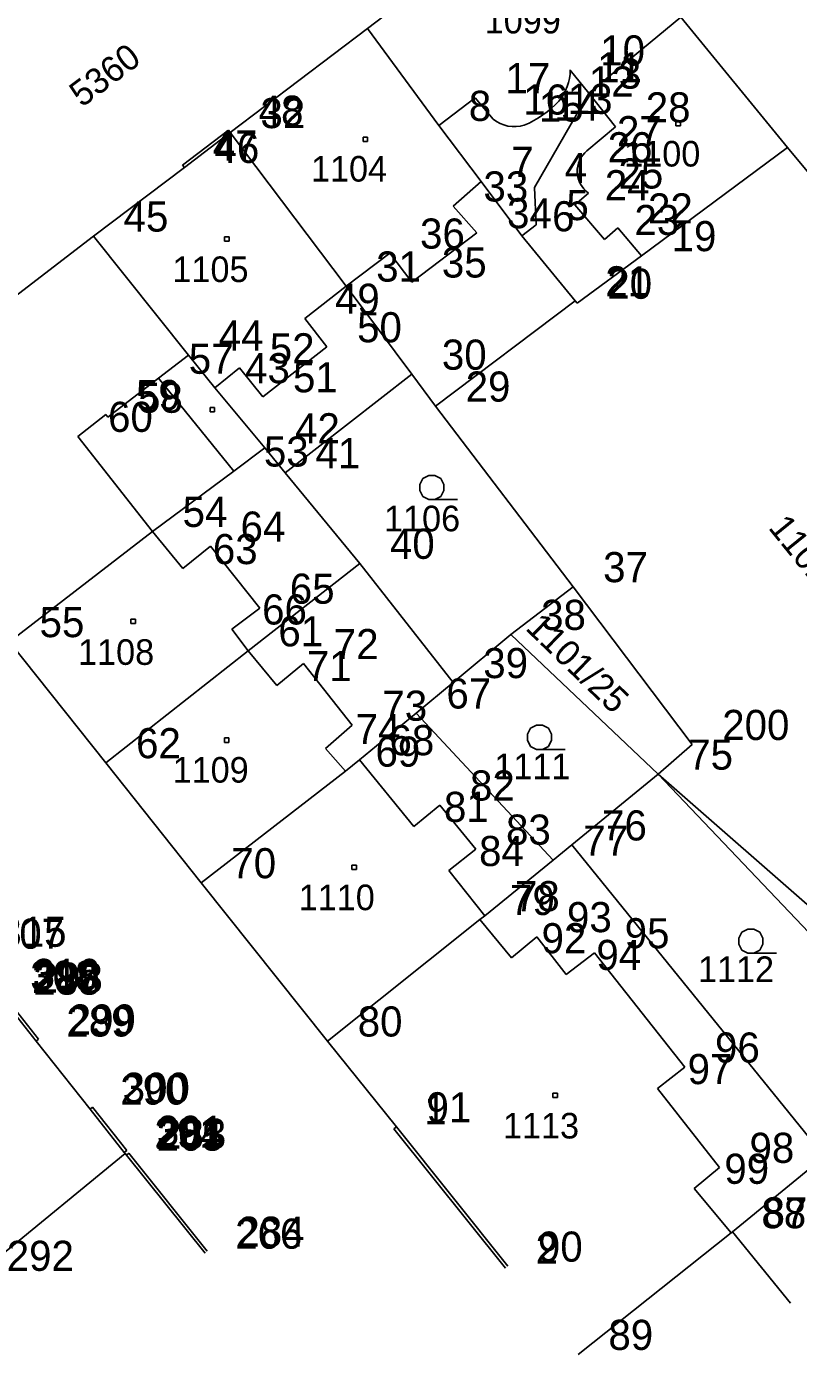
# Model space of a CAD drawing. Extents: x -822293 to -820259, y -1071573 to -1068794.
# Drawn here: x -821541 to -821489.7, y -1070472.1 to -1070383.9 of the extents above; entities that cross this region are included whole.
import ezdxf

# ---------------------------------------------------------------- set-up
doc = ezdxf.new("R2010")
doc.units = 0
for name, color, linetype in [('Vrstva 10', 7, 'Continuous'), ('Vrstva 11', 7, 'Continuous'), ('Vrstva 2', 7, 'Continuous'), ('Vrstva 3', 7, 'Continuous'), ('Vrstva 5', 7, 'Continuous'), ('Vrstva 6', 7, 'Continuous'), ('Vrstva 7', 7, 'Continuous'), ('Vrstva 8', 7, 'Continuous'), ('Vrstva 9', 7, 'Continuous')]:
    doc.layers.add(name, color=color, linetype=linetype)

# ---------------------------------------------------------------- blocks, each defined once
blk = doc.blocks.new('Z304')
at = {"layer": 'Vrstva 2'}
for p, q in [((-80, 20), (-60, 60)), ((-80, -20), (-80, 20)), ((-60, 60), (-20, 80)), ((-20, 80), (20, 80)), ((20, 80), (60, 60)), ((60, 60), (80, 20)), ((80, 20), (80, -20)), ((-60, -60), (-80, -20)), ((-20, -80), (-60, -60)), ((20, -80), (-20, -80)), ((60, -60), (20, -80)), ((20, -80), (170, -80)), ((80, -20), (60, -60))]:
    blk.add_line(p, q, dxfattribs=at)
blk = doc.blocks.new('Z402')
at = {"layer": 'Vrstva 2'}
for p, q in [((-10, 10), (20, 10)), ((-10, -20), (-10, 10)), ((20, 10), (20, -20)), ((20, -20), (-10, -20))]:
    blk.add_line(p, q, dxfattribs=at)

msp = doc.modelspace()

# ---------------------------------------------------------------- linework, layer by layer
at = {"layer": 'Vrstva 2'}
for p, q in [((-821518.36, -1070384.02), (-821505.21, -1070373.95)), ((-821497.54, -1070383.26), (-821503.67, -1070388.31)), ((-821497.54, -1070383.26), (-821490.46, -1070391.91)), ((-821527.47, -1070390.93), (-821518.36, -1070384.02)), ((-821513.63, -1070390.45), (-821518.36, -1070384.02)), ((-821503.67, -1070388.31), (-821507.26, -1070394.58)), ((-821510.82, -1070394.17), (-821513.63, -1070390.45)), ((-821530.52, -1070393.24), (-821527.47, -1070390.93)), ((-821519.78, -1070401.12), (-821527.47, -1070390.93)), ((-821490.46, -1070391.91), (-821500.16, -1070399.1)), ((-821490.46, -1070391.91), (-821432.14, -1070462.64)), ((-821536.56, -1070397.8), (-821530.52, -1070393.24)), ((-821508.1, -1070397.78), (-821510.82, -1070394.17)), ((-821507.26, -1070394.58), (-821507.15, -1070397.04)), ((-821536.56, -1070397.8), (-821553.4, -1070410.71)), ((-821530.24, -1070405.7), (-821536.56, -1070397.8)), ((-821507.15, -1070397.04), (-821508.1, -1070397.78)), ((-821504.57, -1070402.1), (-821508.1, -1070397.78)), ((-821500.16, -1070399.1), (-821504.43, -1070402.26)), ((-821515.42, -1070406.97), (-821519.78, -1070401.12)), ((-821504.57, -1070402.1), (-821513.84, -1070409.09)), ((-821504.43, -1070402.26), (-821504.57, -1070402.1)), ((-821528.49, -1070407.87), (-821530.24, -1070405.7)), ((-821515.42, -1070406.97), (-821523.82, -1070413.51)), ((-821513.84, -1070409.09), (-821515.42, -1070406.97)), ((-821525.17, -1070411.86), (-821528.49, -1070407.87)), ((-821513.84, -1070409.09), (-821504.71, -1070421.08)), ((-821527.24, -1070413.4), (-821525.17, -1070411.86)), ((-821523.82, -1070413.51), (-821525.17, -1070411.86)), ((-821532.64, -1070417.41), (-821527.24, -1070413.4)), ((-821523.82, -1070413.51), (-821518.87, -1070419.53)), ((-821542.14, -1070424.73), (-821532.64, -1070417.41)), ((-821518.87, -1070419.53), (-821526.28, -1070425.34)), ((-821512.67, -1070427.45), (-821518.87, -1070419.53)), ((-821504.71, -1070421.08), (-821508.83, -1070424.25)), ((-821496.8, -1070431.56), (-821504.71, -1070421.08)), ((-821508.83, -1070424.25), (-821512.67, -1070427.45)), ((-821508.83, -1070424.25), (-821499.06, -1070433.53)), ((-821535.73, -1070432.77), (-821542.14, -1070424.73)), ((-821526.28, -1070425.34), (-821535.73, -1070432.77)), ((-821512.67, -1070427.45), (-821515.12, -1070429.47)), ((-821515.12, -1070429.47), (-821518.9, -1070432.57)), ((-821515.12, -1070429.47), (-821506.02, -1070439.24)), ((-821499.06, -1070433.53), (-821496.8, -1070431.56)), ((-821529.4, -1070440.74), (-821535.73, -1070432.77)), ((-821518.9, -1070432.57), (-821519.83, -1070433.33)), ((-821519.83, -1070433.33), (-821529.4, -1070440.74)), ((-821499.06, -1070433.53), (-821504.78, -1070438.23)), ((-821499.06, -1070433.53), (-821480.64, -1070452.9)), ((-821499.06, -1070433.53), (-821478.73, -1070451.33)), ((-821504.78, -1070438.23), (-821506.02, -1070439.24)), ((-821504.78, -1070438.23), (-821488, -1070458.92)), ((-821506.02, -1070439.24), (-821510.57, -1070442.93)), ((-821521.01, -1070451.25), (-821529.4, -1070440.74)), ((-821510.89, -1070443.18), (-821521.01, -1070451.25)), ((-821510.57, -1070442.93), (-821510.89, -1070443.18)), ((-821542.56, -1070448.47), (-821540.36, -1070451.25)), ((-821540.36, -1070451.25), (-821536.78, -1070455.77)), ((-821516.44, -1070456.95), (-821521.01, -1070451.25)), ((-821536.78, -1070455.77), (-821534.51, -1070458.64)), ((-821509.04, -1070466.2), (-821516.44, -1070456.95)), ((-821534.51, -1070458.64), (-821534.45, -1070458.71)), ((-821534.45, -1070458.71), (-821544.32, -1070466.81)), ((-821534.45, -1070458.71), (-821534.36, -1070458.83)), ((-821534.36, -1070458.83), (-821529.15, -1070465.34)), ((-821488, -1070458.92), (-821494.12, -1070463.92)), ((-821494.12, -1070463.92), (-821494.2, -1070463.98)), ((-821494.2, -1070463.98), (-821504.36, -1070472.06))]:
    msp.add_line(p, q, dxfattribs=at)
at = {"layer": 'Vrstva 3'}
for p, q in [((-821503.67, -1070388.31), (-821504.9, -1070386.77)), ((-821511.2, -1070388.61), (-821513.63, -1070390.45)), ((-821510.02, -1070390.03), (-821511.2, -1070388.61)), ((-821503.67, -1070388.31), (-821501.88, -1070390.55)), ((-821527.59, -1070390.77), (-821530.64, -1070393.08)), ((-821527.47, -1070390.93), (-821527.59, -1070390.77)), ((-821501.88, -1070390.55), (-821503.79, -1070392.13)), ((-821530.64, -1070393.08), (-821530.52, -1070393.24)), ((-821510.82, -1070394.17), (-821512.66, -1070395.8)), ((-821503.69, -1070394.94), (-821504.6, -1070395.72)), ((-821512.66, -1070395.8), (-821511.09, -1070397.58)), ((-821504.6, -1070395.72), (-821502.63, -1070398.03)), ((-821511.09, -1070397.58), (-821515.42, -1070400.85)), ((-821502.63, -1070398.03), (-821501.73, -1070397.26)), ((-821501.73, -1070397.26), (-821500.16, -1070399.1)), ((-821516.87, -1070398.93), (-821519.78, -1070401.12)), ((-821515.42, -1070400.85), (-821516.87, -1070398.93)), ((-821519.78, -1070401.12), (-821522.52, -1070403.26)), ((-821522.52, -1070403.26), (-821521.05, -1070405.15)), ((-821532.23, -1070407.24), (-821530.24, -1070405.7)), ((-821521.05, -1070405.15), (-821525.31, -1070408.47)), ((-821526.85, -1070406.55), (-821528.49, -1070407.87)), ((-821525.31, -1070408.47), (-821526.85, -1070406.55)), ((-821532.23, -1070407.24), (-821535.6, -1070409.83)), ((-821527.24, -1070413.4), (-821532.23, -1070407.24)), ((-821535.74, -1070409.65), (-821537.59, -1070411.1)), ((-821535.6, -1070409.83), (-821535.74, -1070409.65)), ((-821537.59, -1070411.1), (-821532.64, -1070417.41)), ((-821532.64, -1070417.41), (-821530.63, -1070419.88)), ((-821530.63, -1070419.88), (-821528.79, -1070418.39)), ((-821528.79, -1070418.39), (-821525.52, -1070422.51)), ((-821525.52, -1070422.51), (-821527.36, -1070423.89)), ((-821527.36, -1070423.89), (-821526.28, -1070425.34)), ((-821526.28, -1070425.34), (-821524.39, -1070427.65)), ((-821524.39, -1070427.65), (-821522.6, -1070426.19)), ((-821522.6, -1070426.19), (-821519.37, -1070430.28)), ((-821519.37, -1070430.28), (-821521.14, -1070431.83)), ((-821521.14, -1070431.83), (-821519.83, -1070433.33)), ((-821518.9, -1070432.57), (-821515.28, -1070437)), ((-821515.28, -1070437), (-821513.55, -1070435.58)), ((-821513.55, -1070435.58), (-821511.16, -1070438.51)), ((-821511.16, -1070438.51), (-821512.95, -1070439.93)), ((-821512.95, -1070439.93), (-821510.57, -1070442.93)), ((-821510.89, -1070443.18), (-821508.8, -1070445.72)), ((-821508.8, -1070445.72), (-821507.11, -1070444.32)), ((-821507.11, -1070444.32), (-821505.16, -1070446.83)), ((-821505.16, -1070446.83), (-821503.28, -1070445.39)), ((-821503.28, -1070445.39), (-821497.28, -1070452.98)), ((-821542.4, -1070448.34), (-821540.2, -1070451.12)), ((-821540.2, -1070451.12), (-821540.36, -1070451.25)), ((-821497.28, -1070452.98), (-821499.1, -1070454.41)), ((-821499.1, -1070454.41), (-821494.99, -1070459.64)), ((-821536.78, -1070455.77), (-821536.62, -1070455.65)), ((-821536.62, -1070455.65), (-821534.35, -1070458.51)), ((-821516.6, -1070457.08), (-821516.44, -1070456.95)), ((-821509.2, -1070466.33), (-821516.6, -1070457.08)), ((-821534.35, -1070458.51), (-821534.51, -1070458.64)), ((-821534.36, -1070458.83), (-821534.2, -1070458.7)), ((-821534.2, -1070458.7), (-821529, -1070465.21)), ((-821494.99, -1070459.64), (-821496.66, -1070461.03)), ((-821496.66, -1070461.03), (-821494.2, -1070463.98)), ((-821494.12, -1070463.92), (-821490.26, -1070468.65))]:
    msp.add_line(p, q, dxfattribs=at)
for centre, radius, start, end in [((-821508.01, -1070386.79), 3.112, 319.08999, 0.40873), ((-821510.57, -1070384.28), 6.695, 293.0412, 317.17764), ((-821508.59, -1070388.26), 2.273, 231.14347, 286.4497), ((-821502.66, -1070393.5), 1.77, 129.46896, 234.60727)]:
    msp.add_arc(centre, radius, start, end, dxfattribs=at)
at = {"layer": 'Vrstva 8'}
for p, q in [((-821518.36, -1070384.02), (-821518.36, -1070384.02)), ((-821504.9, -1070386.77), (-821504.9, -1070386.77)), ((-821505.1, -1070387.89), (-821505.1, -1070387.89)), ((-821511.2, -1070388.61), (-821511.2, -1070388.61)), ((-821505.66, -1070388.83), (-821505.66, -1070388.83)), ((-821503.67, -1070388.31), (-821503.67, -1070388.31)), ((-821527.59, -1070390.77), (-821527.59, -1070390.77)), ((-821513.63, -1070390.45), (-821513.63, -1070390.45)), ((-821510.02, -1070390.03), (-821510.02, -1070390.03)), ((-821508.98, -1070390.5), (-821508.98, -1070390.5)), ((-821507.95, -1070390.44), (-821507.95, -1070390.44)), ((-821507.06, -1070389.98), (-821507.06, -1070389.98)), ((-821501.88, -1070390.55), (-821501.88, -1070390.55)), ((-821527.47, -1070390.93), (-821527.47, -1070390.93)), ((-821503.79, -1070392.13), (-821503.79, -1070392.13)), ((-821490.46, -1070391.91), (-821490.46, -1070391.91)), ((-821530.64, -1070393.08), (-821530.64, -1070393.08)), ((-821530.52, -1070393.24), (-821530.52, -1070393.24)), ((-821504.41, -1070393.2), (-821504.41, -1070393.2)), ((-821510.82, -1070394.17), (-821510.82, -1070394.17)), ((-821507.26, -1070394.58), (-821507.26, -1070394.58)), ((-821503.69, -1070394.94), (-821503.69, -1070394.94)), ((-821512.66, -1070395.8), (-821512.66, -1070395.8)), ((-821504.6, -1070395.72), (-821504.6, -1070395.72)), ((-821536.56, -1070397.8), (-821536.56, -1070397.8)), ((-821511.09, -1070397.58), (-821511.09, -1070397.58)), ((-821508.1, -1070397.78), (-821508.1, -1070397.78)), ((-821507.15, -1070397.04), (-821507.15, -1070397.04)), ((-821501.73, -1070397.26), (-821501.73, -1070397.26)), ((-821502.63, -1070398.03), (-821502.63, -1070398.03)), ((-821516.87, -1070398.93), (-821516.87, -1070398.93)), ((-821500.16, -1070399.1), (-821500.16, -1070399.1)), ((-821519.78, -1070401.12), (-821519.78, -1070401.12)), ((-821515.42, -1070400.85), (-821515.42, -1070400.85)), ((-821504.57, -1070402.1), (-821504.57, -1070402.1)), ((-821504.43, -1070402.26), (-821504.43, -1070402.26)), ((-821522.52, -1070403.26), (-821522.52, -1070403.26)), ((-821530.24, -1070405.7), (-821530.24, -1070405.7)), ((-821521.05, -1070405.15), (-821521.05, -1070405.15)), ((-821526.85, -1070406.55), (-821526.85, -1070406.55)), ((-821532.23, -1070407.24), (-821532.23, -1070407.24)), ((-821515.42, -1070406.97), (-821515.42, -1070406.97)), ((-821528.49, -1070407.87), (-821528.49, -1070407.87)), ((-821525.31, -1070408.47), (-821525.31, -1070408.47)), ((-821513.84, -1070409.09), (-821513.84, -1070409.09)), ((-821535.74, -1070409.65), (-821535.74, -1070409.65)), ((-821535.6, -1070409.83), (-821535.6, -1070409.83)), ((-821537.59, -1070411.1), (-821537.59, -1070411.1)), ((-821525.17, -1070411.86), (-821525.17, -1070411.86)), ((-821527.24, -1070413.4), (-821527.24, -1070413.4)), ((-821523.82, -1070413.51), (-821523.82, -1070413.51)), ((-821532.64, -1070417.41), (-821532.64, -1070417.41)), ((-821528.79, -1070418.39), (-821528.79, -1070418.39)), ((-821530.63, -1070419.88), (-821530.63, -1070419.88)), ((-821518.87, -1070419.53), (-821518.87, -1070419.53)), ((-821504.71, -1070421.08), (-821504.71, -1070421.08)), ((-821525.52, -1070422.51), (-821525.52, -1070422.51)), ((-821527.36, -1070423.89), (-821527.36, -1070423.89)), ((-821508.83, -1070424.25), (-821508.83, -1070424.25)), ((-821526.28, -1070425.34), (-821526.28, -1070425.34)), ((-821522.6, -1070426.19), (-821522.6, -1070426.19)), ((-821524.39, -1070427.65), (-821524.39, -1070427.65)), ((-821512.67, -1070427.45), (-821512.67, -1070427.45)), ((-821515.12, -1070429.47), (-821515.12, -1070429.47)), ((-821519.37, -1070430.28), (-821519.37, -1070430.28)), ((-821521.14, -1070431.83), (-821521.14, -1070431.83)), ((-821496.8, -1070431.56), (-821496.8, -1070431.56)), ((-821535.73, -1070432.77), (-821535.73, -1070432.77)), ((-821518.9, -1070432.57), (-821518.9, -1070432.57)), ((-821519.83, -1070433.33), (-821519.83, -1070433.33)), ((-821499.06, -1070433.53), (-821499.06, -1070433.53)), ((-821513.55, -1070435.58), (-821513.55, -1070435.58)), ((-821515.28, -1070437), (-821515.28, -1070437)), ((-821504.78, -1070438.23), (-821504.78, -1070438.23)), ((-821511.16, -1070438.51), (-821511.16, -1070438.51)), ((-821506.02, -1070439.24), (-821506.02, -1070439.24)), ((-821512.95, -1070439.93), (-821512.95, -1070439.93)), ((-821529.4, -1070440.74), (-821529.4, -1070440.74)), ((-821510.89, -1070443.18), (-821510.89, -1070443.18)), ((-821510.57, -1070442.93), (-821510.57, -1070442.93)), ((-821507.11, -1070444.32), (-821507.11, -1070444.32)), ((-821503.28, -1070445.39), (-821503.28, -1070445.39)), ((-821508.8, -1070445.72), (-821508.8, -1070445.72)), ((-821505.16, -1070446.83), (-821505.16, -1070446.83)), ((-821540.36, -1070451.25), (-821540.36, -1070451.25)), ((-821540.2, -1070451.12), (-821540.2, -1070451.12)), ((-821521.01, -1070451.25), (-821521.01, -1070451.25)), ((-821497.28, -1070452.98), (-821497.28, -1070452.98)), ((-821499.1, -1070454.41), (-821499.1, -1070454.41)), ((-821536.78, -1070455.77), (-821536.78, -1070455.77)), ((-821536.62, -1070455.65), (-821536.62, -1070455.65)), ((-821516.6, -1070457.08), (-821516.6, -1070457.08)), ((-821516.44, -1070456.95), (-821516.44, -1070456.95)), ((-821534.51, -1070458.64), (-821534.51, -1070458.64)), ((-821534.35, -1070458.51), (-821534.35, -1070458.51)), ((-821534.45, -1070458.71), (-821534.45, -1070458.71)), ((-821534.36, -1070458.83), (-821534.36, -1070458.83)), ((-821534.2, -1070458.7), (-821534.2, -1070458.7)), ((-821494.99, -1070459.64), (-821494.99, -1070459.64)), ((-821496.66, -1070461.03), (-821496.66, -1070461.03)), ((-821494.12, -1070463.92), (-821494.12, -1070463.92)), ((-821494.2, -1070463.98), (-821494.2, -1070463.98)), ((-821529.15, -1070465.34), (-821529.15, -1070465.34)), ((-821529, -1070465.21), (-821529, -1070465.21)), ((-821509.2, -1070466.33), (-821509.2, -1070466.33)), ((-821509.04, -1070466.2), (-821509.04, -1070466.2)), ((-821490.26, -1070468.65), (-821490.26, -1070468.65)), ((-821504.36, -1070472.06), (-821504.36, -1070472.06))]:
    msp.add_line(p, q, dxfattribs=at)

# ---------------------------------------------------------------- block references
at = {"layer": 'Vrstva 10', "xscale": 0.01, "yscale": 0.01}
for p in [(-821514.08, -1070414.49), (-821506.93, -1070431.08), (-821492.9, -1070444.62)]:
    msp.add_blockref('Z304', p, dxfattribs=at)
at = {"layer": 'Vrstva 11', "xscale": 0.01, "yscale": 0.01}
for p in [(-821497.78, -1070390.28), (-821518.55, -1070391.32), (-821527.75, -1070397.94), (-821528.71, -1070409.27), (-821533.97, -1070423.33), (-821527.76, -1070431.22), (-821519.3, -1070439.66), (-821505.94, -1070454.8)]:
    msp.add_blockref('Z402', p, dxfattribs=at)

# ---------------------------------------------------------------- texts
at = {"layer": 'Vrstva 5'}
for s, height, rotation, p in [('5360', 1.7, 37, (-821537.326, -1070389.293)), ('1101/25', 1.699, 316, (-821507.934, -1070423.894))]:
    msp.add_text(s, height=height, rotation=rotation, dxfattribs=at).set_placement(p)
for s, p in [('1106', (-821517.266, -1070417.4)), ('1111', (-821509.943, -1070433.86)), ('1112', (-821496.416, -1070447.33))]:
    msp.add_text(s, height=1.7, dxfattribs=at).set_placement(p)
at = {"layer": 'Vrstva 6'}
for s, p in [('1099', (-821510.576, -1070384.34)), ('1100', (-821501.313, -1070393.18)), ('1104', (-821522.116, -1070394.18)), ('1105', (-821531.318, -1070400.85)), ('1108', (-821537.586, -1070426.27)), ('1109', (-821531.306, -1070434.09)), ('1110', (-821522.933, -1070442.56)), ('1113', (-821509.366, -1070457.72))]:
    msp.add_text(s, height=1.7, dxfattribs=at).set_placement(p)
at = {"layer": 'Vrstva 7'}
msp.add_text('1101/1', height=1.7, rotation=309, dxfattribs=at).set_placement((-821491.793, -1070417.177))
at = {"layer": 'Vrstva 9'}
for s, p in [('10', (-821502.9, -1070386.47)), ('17', (-821509.2, -1070388.31)), ('11', (-821503.1, -1070387.59)), ('3', (-821501.67, -1070388.01)), ('12', (-821503.66, -1070388.53)), ('8', (-821511.63, -1070390.15)), ('16', (-821508.02, -1070389.73)), ('14', (-821505.95, -1070390.14)), ('13', (-821505.06, -1070389.68)), ('48', (-821525.59, -1070390.47)), ('32', (-821525.47, -1070390.63)), ('15', (-821506.98, -1070390.2)), ('28', (-821499.88, -1070390.25)), ('27', (-821501.79, -1070391.83)), ('47', (-821528.64, -1070392.78)), ('46', (-821528.52, -1070392.94)), ('26', (-821502.41, -1070392.9)), ('7', (-821508.82, -1070393.87)), ('4', (-821505.26, -1070394.28)), ('24', (-821502.6, -1070395.42)), ('25', (-821501.69, -1070394.64)), ('33', (-821510.66, -1070395.5)), ('5', (-821505.15, -1070396.74)), ('22', (-821499.73, -1070396.96)), ('45', (-821534.56, -1070397.5)), ('34', (-821509.09, -1070397.28)), ('6', (-821506.1, -1070397.48)), ('23', (-821500.63, -1070397.73)), ('36', (-821514.87, -1070398.63)), ('19', (-821498.16, -1070398.8)), ('35', (-821513.42, -1070400.55)), ('31', (-821517.78, -1070400.82)), ('21', (-821502.57, -1070401.8)), ('20', (-821502.43, -1070401.96)), ('49', (-821520.52, -1070402.96)), ('50', (-821519.05, -1070404.85)), ('44', (-821528.24, -1070405.4)), ('52', (-821524.85, -1070406.25)), ('30', (-821513.42, -1070406.67)), ('57', (-821530.23, -1070406.94)), ('43', (-821526.49, -1070407.57)), ('51', (-821523.31, -1070408.17)), ('59', (-821533.74, -1070409.35)), ('58', (-821533.6, -1070409.53)), ('29', (-821511.84, -1070408.79)), ('60', (-821535.59, -1070410.8)), ('42', (-821523.17, -1070411.56)), ('53', (-821525.24, -1070413.1)), ('41', (-821521.82, -1070413.21)), ('54', (-821530.64, -1070417.11)), ('64', (-821526.79, -1070418.09)), ('40', (-821516.87, -1070419.23)), ('63', (-821528.63, -1070419.58)), ('37', (-821502.71, -1070420.78)), ('65', (-821523.52, -1070422.21)), ('66', (-821525.36, -1070423.59)), ('55', (-821540.14, -1070424.43)), ('38', (-821506.83, -1070423.95)), ('61', (-821524.28, -1070425.04)), ('72', (-821520.6, -1070425.89)), ('39', (-821510.67, -1070427.15)), ('71', (-821522.39, -1070427.35)), ('67', (-821513.12, -1070429.17)), ('73', (-821517.37, -1070429.98)), ('74', (-821519.14, -1070431.53)), ('200', (-821494.8, -1070431.26)), ('62', (-821533.73, -1070432.47)), ('68', (-821516.9, -1070432.27)), ('69', (-821517.83, -1070433.03)), ('75', (-821497.06, -1070433.23)), ('82', (-821511.55, -1070435.28)), ('81', (-821513.28, -1070436.7)), ('83', (-821509.16, -1070438.21)), ('76', (-821502.78, -1070437.93)), ('77', (-821504.02, -1070438.94)), ('84', (-821510.95, -1070439.63)), ('70', (-821527.4, -1070440.44)), ('79', (-821508.89, -1070442.88)), ('78', (-821508.57, -1070442.63)), ('93', (-821505.11, -1070444.02)), ('307', (-821542.97, -1070445.12)), ('315', (-821542.81, -1070444.99)), ('92', (-821506.8, -1070445.42)), ('95', (-821501.28, -1070445.09)), ('94', (-821503.16, -1070446.53)), ('308', (-821540.76, -1070447.92)), ('287', (-821540.65, -1070448.05)), ('316', (-821540.6, -1070447.79)), ('288', (-821540.56, -1070448.17)), ('298', (-821540.4, -1070448.04)), ('289', (-821538.36, -1070450.95)), ('299', (-821538.2, -1070450.82)), ('80', (-821519.01, -1070450.95)), ('96', (-821495.28, -1070452.68)), ('97', (-821497.1, -1070454.11)), ('300', (-821534.62, -1070455.35)), ('290', (-821534.78, -1070455.47)), ('1', (-821514.6, -1070456.78)), ('91', (-821514.44, -1070456.65)), ('291', (-821532.51, -1070458.34)), ('264', (-821532.45, -1070458.41)), ('301', (-821532.35, -1070458.21)), ('265', (-821532.36, -1070458.53)), ('283', (-821532.2, -1070458.4)), ('98', (-821492.99, -1070459.34)), ('99', (-821494.66, -1070460.73)), ('88', (-821492.2, -1070463.68)), ('87', (-821492.12, -1070463.62)), ('266', (-821527.15, -1070465.04)), ('284', (-821527, -1070464.91)), ('90', (-821507.04, -1070465.9)), ('292', (-821542.32, -1070466.51)), ('2', (-821507.2, -1070466.03)), ('89', (-821502.36, -1070471.76))]:
    msp.add_text(s, height=2, dxfattribs=at).set_placement(p)

doc.saveas('drawing.dxf')
